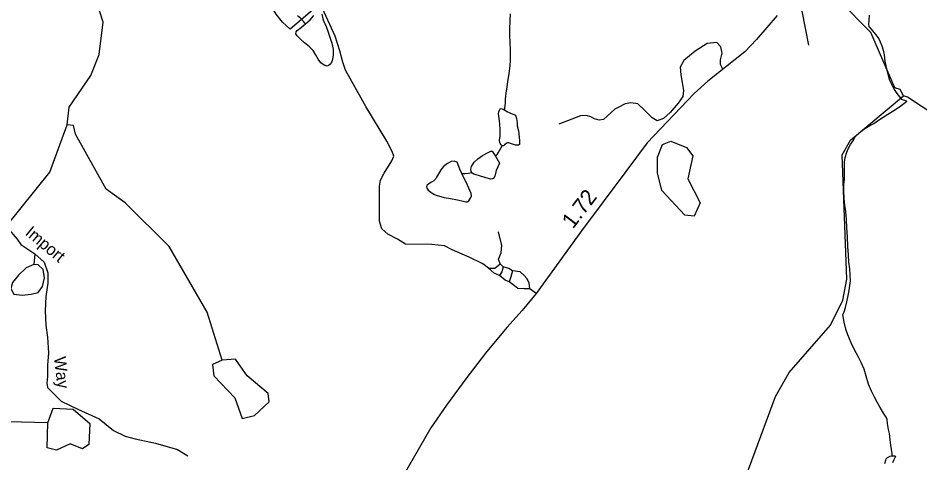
# Model space of a CAD drawing. Extents: x 2126262 to 2293712, y 749403 to 919119.
# Drawn here: x 2176471 to 2183667, y 841155 to 844700 of the extents above; entities that cross this region are included whole.
import ezdxf

# ---------------------------------------------------------------- set-up
doc = ezdxf.new("R2010")
doc.units = 0
for name, color, linetype in [('Exist Hydrographic Creek Single Shore', 7, 'Continuous'), ('Exist Hydrographic Misc Water Feature', 7, 'Continuous'), ('Exist Hydrographic Pond Under 1500 Sq Ft', 7, 'Continuous'), ('Exist Road Non-System Type 51', 7, 'Continuous'), ('Exist Road Non-System Type 51 Label', 7, 'Continuous'), ('Exist Road Secondary Mileage Hundredths English Label', 7, 'Continuous'), ('Exist Road Secondary Structure Standard Bridge CELL', 7, 'Continuous'), ('Exist Road Secondary Type 51 Attributed', 7, 'Continuous')]:
    doc.layers.add(name, color=color, linetype=linetype)

msp = doc.modelspace()

# ---------------------------------------------------------------- linework, layer by layer
at = {"layer": 'Exist Hydrographic Creek Single Shore'}
for points in [[(2183534.5, 844080), (2183509.5, 844129.8), (2183467.5, 844143.8), (2183273.5, 844584), (2182780.9, 845086.9), (2182554.4, 845146.8), (2182012.4, 845253.1), (2181811.5, 845336), (2181560.5, 845492.1), (2181552.5, 845534.9)], [(2184800.5, 843902.9), (2184427.5, 843782.7), (2184094.5, 843789.6), (2183919.4, 843839.1), (2183568.3, 844069.5), (2183534.5, 844080)]]:
    msp.add_lwpolyline(points, dxfattribs=at)
at = {"layer": 'Exist Hydrographic Misc Water Feature'}
for points in [[(2176863.3, 843850.5), (2176878.5, 843991.2), (2177052.4, 844243.6), (2177118.4, 844409.5), (2177150.4, 844668), (2177073.5, 844909.1), (2176914.4, 845082.9), (2176846.5, 845258.2), (2176818.4, 845816.5)], [(2178893.5, 844732.4), (2178903.7, 844694.4), (2178914, 844664.5), (2178926.3, 844640.5), (2178948.6, 844578.7), (2178975.1, 844500.9), (2178985.3, 844451), (2178985.6, 844406.9), (2178979.8, 844368.9), (2178971.8, 844346.9), (2178959.7, 844330.8), (2178946, 844318.8), (2178936.1, 844316.7), (2178912.1, 844324.6), (2178885.9, 844344.4), (2178865.8, 844372.3), (2178843.7, 844410.2), (2178825.4, 844442), (2178797.1, 844469.9), (2178757.1, 844503.6), (2178720.8, 844533.4), (2178696.8, 844559.3), (2178686.6, 844575.2), (2178688.6, 844589.2), (2178696.6, 844601.3), (2178732.3, 844627.5), (2178764.1, 844653.7)], [(2178764.1, 844653.7), (2178758.2, 844659.6), (2178750.2, 844669.5), (2178726, 844695.4), (2178699.7, 844717.3)], [(2178764.1, 844653.7), (2178802, 844685.8), (2178831.8, 844720)], [(2180353.7, 843966.8), (2180353.7, 843984.8), (2180359.4, 844020.8), (2180359, 844054.8), (2180364.7, 844100.8), (2180372.5, 844152.8), (2180378.3, 844192.9), (2180389.8, 844258.9), (2180397.5, 844318.9), (2180401.2, 844362.9), (2180401, 844412.9), (2180398.8, 844450.9), (2180396.5, 844508.9), (2180394.3, 844560.8), (2180393.9, 844614.8), (2180397.5, 844678.8), (2180401.2, 844732.8)], [(2183262.5, 844722.9), (2183258.8, 844680.9), (2183256.8, 844648.9), (2183259, 844632.9)], [(2183259, 844632.9), (2183263.1, 844628.9), (2183289, 844599.1), (2183313.4, 844567.2), (2183337.6, 844533.4), (2183349.5, 844511.4), (2183363.8, 844477.6), (2183374.1, 844445.6), (2183380.2, 844407.7), (2183386.6, 844357.7), (2183396.8, 844305.8), (2183409.1, 844255.9), (2183421.2, 844211.9), (2183439.5, 844172.1), (2183459.8, 844132.2), (2183481.7, 844098.3), (2183504.1, 844072.4), (2183520.1, 844054.6), (2183532, 844048.6), (2183544.1, 844044.7), (2183556.4, 844040.7), (2183562.3, 844038.8)], [(2180026.5, 839753.3), (2180085.5, 839784.8), (2180426.5, 839813.9), (2180575.4, 839889.6), (2181023.4, 840392.1), (2181663.4, 840552.7), (2181946.4, 840704.4), (2182128.5, 840848.2), (2182252.5, 840980.2), (2182515.4, 841683.3), (2182622.4, 841874.6), (2182953.4, 842251.7), (2183052.4, 842453), (2183084.4, 842619.6), (2183045.5, 843611.2), (2183112.5, 843727.9), (2183534.5, 844080)], [(2183051.7, 842338.4), (2183061.8, 842358.5), (2183073.5, 842392.6), (2183083.3, 842438.5), (2183093.2, 842488.6), (2183100.7, 842528.6), (2183108.5, 842568.6), (2183112.2, 842606.7), (2183110, 842654.7), (2183105.9, 842700.6), (2183099.5, 842754.5), (2183095.4, 842812.6), (2183090.9, 842880.5), (2183088.2, 842956.4), (2183084.1, 843028.4), (2183079.6, 843096.3), (2183075.3, 843158.3), (2183067.1, 843210.3), (2183062.8, 843262.2), (2183058.3, 843324.2), (2183060.1, 843370.1), (2183063.8, 843414.2), (2183065.5, 843460.2), (2183065.3, 843500.1), (2183065.1, 843552.1), (2183068.8, 843590.1), (2183082.5, 843630.3), (2183096.6, 843662.3), (2183112.2, 843692.4), (2183130.1, 843720.4), (2183150.2, 843752.6), (2183169.8, 843774.7), (2183195.5, 843796.8), (2183227.5, 843821), (2183267.2, 843845.2), (2183297.4, 843861.3), (2183337, 843885.5), (2183373.1, 843911.7), (2183410.8, 843934), (2183458.6, 843964.2), (2183504.5, 843992.5), (2183562.3, 844038.8)], [(2180333.2, 843682.7), (2180325.2, 843688.6), (2180315.1, 843706.6), (2180312.9, 843730.6), (2180316.8, 843756.6), (2180318.6, 843806.6), (2180316.1, 843860.6), (2180310, 843898.5), (2180305.9, 843918.5), (2180303.8, 843938.4), (2180307.5, 843952.5), (2180311.6, 843966.5), (2180317.6, 843976.5), (2180325.6, 843978.6), (2180341.6, 843974.7), (2180353.7, 843966.8)], [(2180353.7, 843966.8), (2180371.5, 843956.9), (2180413.7, 843937.1), (2180433.8, 843929.2), (2180441.8, 843919.3), (2180447.8, 843899.3), (2180452.1, 843867.3), (2180454.3, 843841.4), (2180462.5, 843801.4), (2180470.7, 843723.5), (2180473, 843699.5), (2180473, 843691.5), (2180465, 843687.5), (2180441, 843687.4), (2180407, 843699.2), (2180387.1, 843705), (2180375, 843704.9), (2180363.1, 843696.9), (2180353, 843688.8), (2180343, 843682.8), (2180337.1, 843682.8), (2180333.2, 843682.7)], [(2176009.5, 841653.8), (2175966.4, 841736.7), (2175881.4, 842168.2), (2176137.5, 842471.2), (2176285.5, 842881.5), (2176376.3, 843040.4), (2176723.5, 843472.9), (2176863.3, 843850.5)], [(2178098.4, 841974.8), (2177979.4, 842357.7), (2177676.4, 842879.1), (2177324.5, 843227.5), (2177174.4, 843335.6), (2176930.4, 843773.7), (2176913.4, 843842.9), (2176863.3, 843850.5)], [(2180092.2, 843469.4), (2180086.3, 843477.4), (2180084.2, 843495.4), (2180088.1, 843517.4), (2180110.1, 843551.5), (2180139.8, 843579.7), (2180177.5, 843605.9), (2180221.6, 843630.1), (2180243.3, 843638.2), (2180253.4, 843640.3), (2180279.6, 843598.5)], [(2180279.6, 843598.5), (2180293.6, 843612.5), (2180301.6, 843626.6), (2180313.3, 843644.7), (2180333.2, 843682.7)], [(2180279.6, 843598.5), (2180312, 843542.6), (2180286.4, 843484.5), (2180274.5, 843440.5), (2180264.5, 843422.4), (2180256.5, 843418.4), (2180242.5, 843416.3), (2180202.5, 843428.1), (2180144.5, 843445.7), (2180108.6, 843457.5), (2180094.5, 843465.4), (2180092.2, 843469.4)], [(2180012.7, 843461), (2179996.3, 843494.9), (2179974.1, 843552.8), (2179950.1, 843558.6), (2179926.1, 843556.4), (2179898, 843542.3), (2179864.4, 843516.1), (2179844.3, 843492), (2179824.6, 843460), (2179808.8, 843431.8), (2179800.8, 843415.8), (2179788.7, 843401.8), (2179769.1, 843391.6), (2179747.1, 843379.5), (2179735, 843369.5), (2179729.1, 843357.4), (2179731.3, 843343.4), (2179743.2, 843327.5), (2179765.4, 843311.7), (2179787.5, 843297.8), (2179807.6, 843287.9), (2179869.5, 843270.3), (2179921.6, 843262.5), (2179977.6, 843252.9), (2180021.9, 843241.1), (2180043.8, 843235.2), (2180053.9, 843235.3), (2180067.8, 843243.3), (2180083.6, 843269.5), (2180089.6, 843283.5), (2180087.3, 843301.5), (2180057.2, 843367.3), (2180012.7, 843461)], [(2180012.7, 843461), (2180020.7, 843461), (2180034.6, 843461.1), (2180064.5, 843463.3), (2180092.2, 843469.4)], [(2183444, 841212.9), (2183444, 841230.9), (2183439.9, 841262.9), (2183435.6, 841296.9), (2183429.2, 841338.8), (2183423.1, 841388.8), (2183415.1, 841422.7), (2183408.7, 841468.6), (2183404.6, 841500.6), (2183396.2, 841520.6), (2183376.3, 841550.5), (2183348, 841596.3), (2183325.9, 841638.2), (2183303.5, 841678.1), (2183279.3, 841727.8), (2183257, 841783.7), (2183238.5, 841845.6), (2183220.3, 841903.5), (2183198.1, 841955.3), (2183175.8, 841997.2), (2183141.3, 842063), (2183117.1, 842110.9), (2183090.9, 842176.6), (2183076.5, 842220.6), (2183062.4, 842276.4), (2183051.7, 842338.4)], [(2176709.4, 841475.2), (2176393.4, 841481.8), (2176142.4, 841588.7), (2176117.4, 841638.4), (2176009.5, 841653.8)], [(2183386.6, 841150.7), (2183394.4, 841176.7), (2183398.3, 841188.6), (2183408.3, 841198.7), (2183428, 841208.8), (2183444, 841212.9)], [(2183444, 841212.9), (2183462, 841213), (2183470, 841211.1), (2183472.1, 841205.1), (2183456.3, 841175), (2183448.5, 841155)]]:
    msp.add_lwpolyline(points, dxfattribs=at)
at = {"layer": 'Exist Hydrographic Pond Under 1500 Sq Ft'}
for points in [[(2181790.5, 843128.6), (2181606.4, 843326), (2181572.4, 843467.8), (2181571.5, 843592.4), (2181612.4, 843693.3), (2181679.4, 843718.1), (2181804.5, 843669.7), (2181854.5, 843603), (2181813.5, 843420.1), (2181914.4, 843227.8), (2181865.4, 843120.5), (2181790.5, 843128.6)], [(2178098.4, 841974.8), (2178023.5, 841940.2), (2178032.3, 841848.1), (2178199.5, 841674.1), (2178259.5, 841508.9), (2178358.4, 841533), (2178474.4, 841642.2), (2178466.4, 841707.9), (2178298.5, 841849.2), (2178206.4, 841982.3), (2178098.4, 841974.8)], [(2176709.4, 841475.2), (2176750.4, 841592.5), (2176909.5, 841582.7), (2177043.4, 841468.4), (2177035.4, 841301.2), (2176985.4, 841266.2), (2176885.5, 841307.6), (2176777.4, 841257.4), (2176702.4, 841275.3), (2176709.4, 841475.2)]]:
    msp.add_lwpolyline(points, dxfattribs=at)
at = {"layer": 'Exist Road Non-System Type 51'}
for p, q in [((2180317.5, 842741.2), (2180341, 842716.5)), ((2180604, 842506.4), (2180554.5, 842543.4))]:
    msp.add_line(p, q, dxfattribs=at)
for points in [[(2178869.2, 844804.8), (2178784.1, 844730.8), (2178641.8, 844610.7), (2178580.2, 844668.7), (2178529.9, 844731.5), (2178470, 844829.2), (2178404.4, 844933.9), (2178357, 844991.2), (2178290, 845048.4), (2178249.6, 845083.3), (2178206.7, 845148), (2178157.9, 845189.9), (2178050.4, 845263.9), (2177951.4, 845329.5), (2177952.8, 845370), (2177993.3, 845417.5), (2178036.5, 845462.2), (2178096.5, 845483.1), (2178156.5, 845470.5), (2178246.9, 845413.1)], [(2180224.1, 842707.7), (2180180.1, 842740.5), (2180071.3, 842795), (2179933.2, 842852.2), (2179874.6, 842884.3), (2179773.3, 842896.6), (2179561.3, 842899.4), (2179498.5, 842937.1), (2179421.8, 842977.5), (2179374.4, 843019.4), (2179354.9, 843082.2), (2179354.9, 843175.8), (2179355.3, 843361.9), (2179363.6, 843408), (2179391.5, 843463.8), (2179452.9, 843561.6), (2179468.3, 843600.6), (2179455.7, 843636.9), (2179412.5, 843719.3), (2179244.4, 843995), (2179083.3, 844284.7), (2179062.3, 844347.5), (2179038.6, 844439.7), (2179001, 844555.6), (2178899.8, 844775.4)], [(2182094.1, 844292.4), (2182076.5, 844329.1), (2182075.1, 844368.2), (2182089, 844419.8), (2182077.9, 844471.5), (2182045.8, 844506.4), (2181967.7, 844496.6), (2181872.8, 844436.6), (2181782.2, 844362.6), (2181754.3, 844308.1), (2181758.5, 844246.7), (2181769.6, 844186.7), (2181779.4, 844122.5), (2181775.2, 844075), (2181738.9, 844021.9), (2181674, 843948.8), (2181619.6, 843899.9), (2181570.7, 843880.4), (2181530.3, 843904.1), (2181470.3, 843966.9), (2181414.5, 844015.8), (2181360.1, 844024.2), (2181314.1, 844015.8), (2181259.7, 843986.5), (2181231.8, 843975.3), (2181170.4, 843918.1), (2181142.5, 843891.6), (2181107.6, 843886), (2181071.4, 843897.1), (2181042.1, 843913.9), (2181005.2, 843923.6), (2180957.8, 843920.9), (2180784.8, 843853.8)], [(2175750.9, 843313.9), (2175804, 843359.1), (2175884.9, 843389.8), (2175968.6, 843392.6), (2176046.7, 843361.9), (2176122, 843345.2), (2176165.2, 843314.5), (2176221, 843250.2), (2176386.7, 843027.3), (2176463.4, 842939.3), (2176492.7, 842894.7), (2176604.3, 842822.1), (2176596.7, 842737.4)], [(2180317.5, 842741.2), (2180304.3, 842779.6), (2180326.6, 842828.5), (2180330.8, 842887.1), (2180302.9, 842997.4)], [(2176604.3, 842822.1), (2176678.8, 842754.4), (2176709.6, 842670.8), (2176709.6, 842587.3), (2176692, 842481.7), (2176687.6, 842367.4), (2176692, 842253), (2176705.2, 842156.2), (2176713.9, 842028.7), (2176705.2, 841936.3), (2176705.2, 841844), (2176700.8, 841791.2), (2176705.2, 841756), (2176744.7, 841716.4), (2176815, 841646), (2176946.9, 841584.5), (2177118.3, 841505.3), (2177232.6, 841412.9), (2177324.9, 841369), (2177404.1, 841347), (2177566.7, 841311.8), (2177742.5, 841263.4), (2177826, 841210.6)], [(2176596.7, 842737.4), (2176536.7, 842710.9), (2176475.3, 842652.3), (2176426.5, 842593.6), (2176414, 842544.8), (2176436.3, 842500.1), (2176503.2, 842493.1), (2176575.8, 842498.7), (2176631.6, 842514.1), (2176666.4, 842561.5), (2176683.2, 842629.9), (2176670.6, 842695.5), (2176630.2, 842733.2), (2176596.7, 842737.4)], [(2180224.1, 842707.7), (2180275.7, 842707.7), (2180317.5, 842741.2)], [(2180313.1, 842649.5), (2180268.7, 842668.6), (2180224.1, 842707.7)], [(2180341, 842716.5), (2180331.3, 842678.8), (2180313.1, 842649.5)], [(2180416.4, 842685.8), (2180385.7, 842705.4), (2180341, 842716.5)], [(2180389.9, 842597.9), (2180357.8, 842611.8), (2180313.1, 842649.5)], [(2180416.4, 842685.8), (2180403.8, 842638.4), (2180389.9, 842597.9)], [(2180554.5, 842543.4), (2180547.5, 842589.5), (2180530.7, 842625.8), (2180508.4, 842649.5), (2180476.3, 842678.8), (2180416.4, 842685.8)], [(2180554.5, 842543.4), (2180509.8, 842543.4), (2180459.6, 842546.2), (2180433.1, 842565.8), (2180389.9, 842597.9)]]:
    msp.add_lwpolyline(points, dxfattribs=at)
at = {"layer": 'Exist Road Secondary Structure Standard Bridge CELL'}
msp.add_line((2182780.6, 844485.4), (2182726.4, 844756), dxfattribs=at)
at = {"layer": 'Exist Road Secondary Type 51 Attributed'}
msp.add_lwpolyline([(2182527.2, 844721.7), (2182363.3, 844528.3), (2182268.4, 844432), (2181975.5, 844197.4), (2181865.3, 844098.3), (2181489.4, 843706.7), (2181320.6, 843476.4), (2180965.6, 843005.2), (2180604, 842506.4), (2180492.6, 842370.3), (2180369.8, 842233.5), (2180201.2, 842029.2), (2180043.6, 841825.4), (2179888.9, 841615.3), (2179763.4, 841435.2), (2179493.4, 840964), (2179263.9, 840604.4), (2179181.6, 840494.1), (2178952.1, 840243.5), (2178694, 839999.1), (2178486.9, 839766.7), (2178412.9, 839649.4), (2178335.5, 839510.4), (2178212.7, 839250.7)], dxfattribs=at)

# ---------------------------------------------------------------- texts
at = {"layer": 'Exist Road Non-System Type 51 Label'}
for s, rotation, p in [('Import', 320.17302, (2176521, 842978.1)), ('Way', 276.70496, (2176757, 841996.7))]:
    msp.add_text(s, height=95, rotation=rotation, dxfattribs=at).set_placement(p)
at = {"layer": 'Exist Road Secondary Mileage Hundredths English Label'}
msp.add_text('1.72', height=125, rotation=52.52305, dxfattribs=at).set_placement((2180898.5, 843014.9))

doc.saveas('drawing.dxf')
